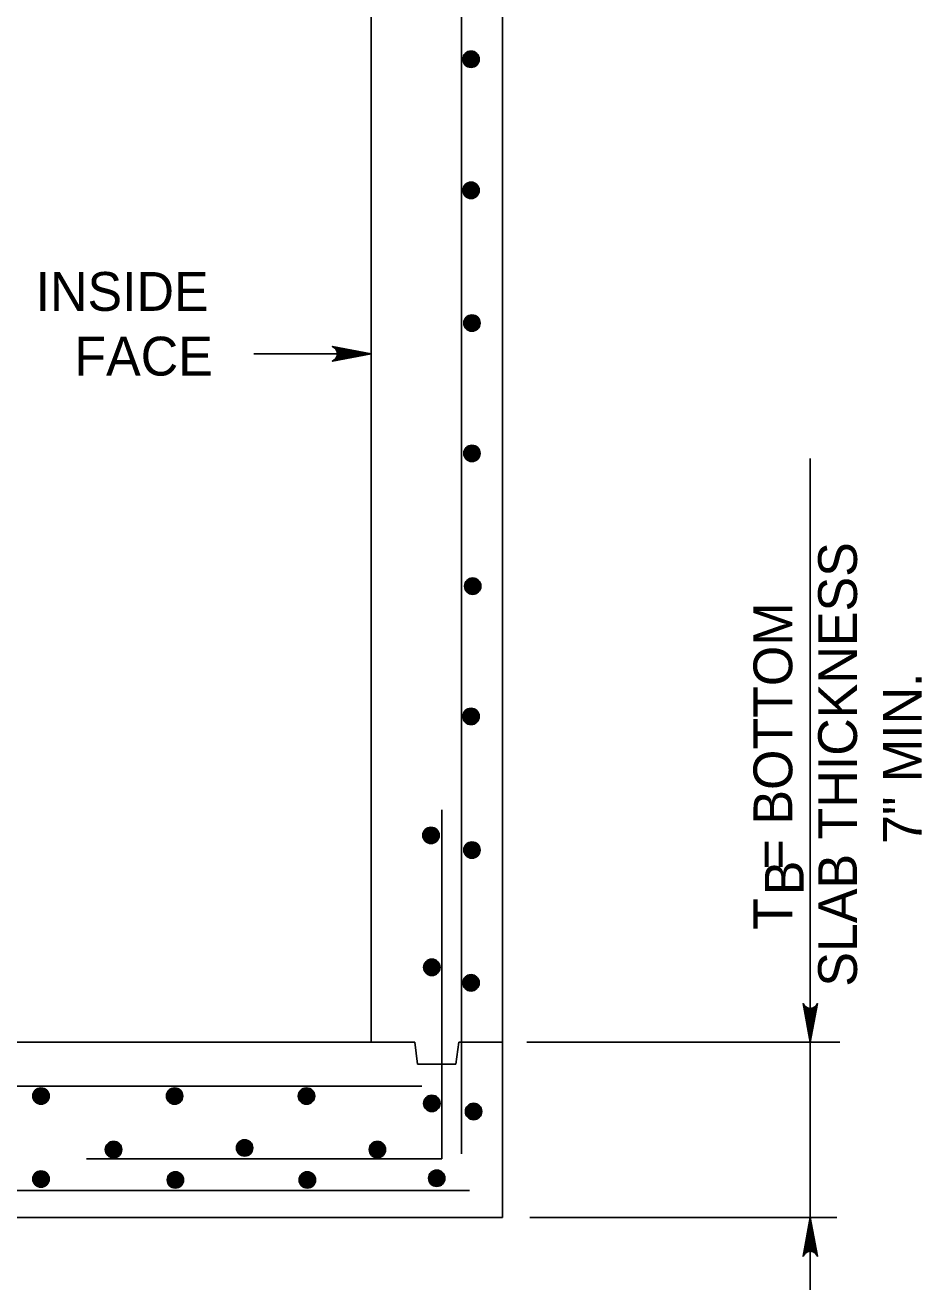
# Model space of a CAD drawing. Extents: x -6420 to 49575, y -4552 to 11624.
# Drawn here: x 5322.5 to 5549.7, y 2271.3 to 2591.8 of the extents above; entities that cross this region are included whole.
import ezdxf

# ---------------------------------------------------------------- set-up
doc = ezdxf.new("R2010")
doc.units = 0
doc.layers.add('1', color=7, linetype='Continuous')

msp = doc.modelspace()

# ---------------------------------------------------------------- linework, layer by layer
at = {"layer": '1'}
for p, q in [((5443.43, 2822.95), (5443.43, 2289.62)), ((5410.1, 2334.07), (5410.1, 2806.29)), ((5433.01, 2305.76), (5433.01, 2797.95)), ((5380.41, 2508.51), (5410.1, 2508.51)), ((5521.44, 2482.01), (5521.44, 2271.33)), ((5428.01, 2304.5), (5428.01, 2392.95)), ((5010.09, 2334.07), (5410.1, 2334.07)), ((5410.1, 2334.07), (5421.22, 2334.07)), ((5421.91, 2328.51), (5421.22, 2334.07)), ((5431.63, 2328.51), (5432.33, 2334.07)), ((5432.33, 2334.07), (5443.45, 2334.07)), ((5449.62, 2334.07), (5528.9, 2334.07)), ((5421.91, 2328.51), (5431.63, 2328.51)), ((5000.06, 2322.95), (5423.01, 2322.95)), ((5338.01, 2304.5), (5428.01, 2304.5)), ((5435.1, 2296.51), (4985.09, 2296.51)), ((5443.43, 2289.62), (4976.75, 2289.62)), ((5450.37, 2289.62), (5528.21, 2289.62))]:
    msp.add_line(p, q, dxfattribs=at)
for points in [[(5410.1, 2508.51), (5400.31, 2506.68), (5400.69, 2506.94), (5401.07, 2507.2), (5401.26, 2507.53), (5401.45, 2507.85), (5401.51, 2508.18), (5401.57, 2508.51), (5401.51, 2508.84), (5401.45, 2509.17), (5401.26, 2509.49), (5401.07, 2509.82), (5400.69, 2510.08), (5400.31, 2510.35), (5410.1, 2508.51), (5400.69, 2510.08), (5401.07, 2509.82), (5410.1, 2508.51), (5401.26, 2509.49), (5401.45, 2509.17), (5410.1, 2508.51), (5401.51, 2508.84), (5401.57, 2508.51), (5410.1, 2508.51), (5401.51, 2508.18), (5401.45, 2507.85), (5410.1, 2508.51), (5401.26, 2507.53), (5401.07, 2507.2), (5410.1, 2508.51), (5400.69, 2506.94)], [(5521.44, 2334.07), (5519.61, 2343.85), (5519.87, 2343.48), (5520.13, 2343.1), (5520.46, 2342.9), (5520.79, 2342.71), (5521.11, 2342.65), (5521.44, 2342.6), (5521.77, 2342.65), (5522.1, 2342.71), (5522.43, 2342.9), (5522.75, 2343.1), (5523.02, 2343.48), (5523.28, 2343.85), (5521.44, 2334.07), (5523.02, 2343.48), (5522.75, 2343.1), (5521.44, 2334.07), (5522.43, 2342.9), (5522.1, 2342.71), (5521.44, 2334.07), (5521.77, 2342.65), (5521.44, 2342.6), (5521.44, 2334.07), (5521.11, 2342.65), (5520.79, 2342.71), (5521.44, 2334.07), (5520.46, 2342.9), (5520.13, 2343.1), (5521.44, 2334.07), (5519.87, 2343.48)], [(5521.44, 2289.62), (5523.28, 2279.83), (5523.02, 2280.21), (5522.75, 2280.59), (5522.43, 2280.78), (5522.1, 2280.98), (5521.77, 2281.03), (5521.44, 2281.09), (5521.11, 2281.03), (5520.79, 2280.98), (5520.46, 2280.78), (5520.13, 2280.59), (5519.87, 2280.21), (5519.61, 2279.83), (5521.44, 2289.62), (5519.87, 2280.21), (5520.13, 2280.59), (5521.44, 2289.62), (5520.46, 2280.78), (5520.79, 2280.98), (5521.44, 2289.62), (5521.11, 2281.03), (5521.44, 2281.09), (5521.44, 2289.62), (5521.77, 2281.03), (5522.1, 2280.98), (5521.44, 2289.62), (5522.43, 2280.78), (5522.75, 2280.59), (5521.44, 2289.62), (5523.02, 2280.21)]]:
    msp.add_lwpolyline(points, dxfattribs=at)
for centre, radius in [((5435.46, 2583.17), 2.08), ((5435.46, 2583.17), 1.94), ((5435.46, 2583.17), 1.79), ((5435.46, 2583.17), 1.64), ((5435.46, 2583.17), 1.49), ((5435.46, 2583.17), 1.34), ((5435.46, 2583.17), 1.2), ((5435.46, 2583.17), 1.05), ((5435.46, 2583.17), 0.9), ((5435.46, 2583.17), 0.752), ((5435.46, 2583.17), 0.604), ((5435.46, 2583.17), 0.456), ((5435.46, 2583.17), 0.308), ((5435.46, 2583.17), 0.16), ((5435.46, 2549.94), 2.08), ((5435.46, 2549.94), 1.94), ((5435.46, 2549.94), 1.79), ((5435.46, 2549.94), 1.64), ((5435.46, 2549.94), 1.49), ((5435.46, 2549.94), 1.34), ((5435.46, 2549.94), 1.2), ((5435.46, 2549.94), 1.05), ((5435.46, 2549.94), 0.9), ((5435.46, 2549.94), 0.752), ((5435.46, 2549.94), 0.604), ((5435.46, 2549.94), 0.456), ((5435.46, 2549.94), 0.308), ((5435.46, 2549.94), 0.16), ((5435.67, 2516.3), 2.08), ((5435.67, 2516.3), 1.94), ((5435.67, 2516.3), 1.79), ((5435.67, 2516.3), 1.64), ((5435.67, 2516.3), 1.49), ((5435.67, 2516.3), 1.34), ((5435.67, 2516.3), 1.2), ((5435.67, 2516.3), 1.05), ((5435.67, 2516.3), 0.9), ((5435.67, 2516.3), 0.752), ((5435.67, 2516.3), 0.604), ((5435.67, 2516.3), 0.456), ((5435.67, 2516.3), 0.308), ((5435.67, 2516.3), 0.16), ((5435.67, 2483.28), 2.08), ((5435.67, 2483.28), 1.94), ((5435.67, 2483.28), 1.79), ((5435.67, 2483.28), 1.64), ((5435.67, 2483.28), 1.49), ((5435.67, 2483.28), 1.34), ((5435.67, 2483.28), 1.2), ((5435.67, 2483.28), 1.05), ((5435.67, 2483.28), 0.9), ((5435.67, 2483.28), 0.752), ((5435.67, 2483.28), 0.604), ((5435.67, 2483.28), 0.456), ((5435.67, 2483.28), 0.308), ((5435.67, 2483.28), 0.16), ((5435.88, 2449.63), 2.08), ((5435.88, 2449.63), 1.94), ((5435.88, 2449.63), 1.79), ((5435.88, 2449.63), 1.64), ((5435.88, 2449.63), 1.49), ((5435.88, 2449.63), 1.34), ((5435.88, 2449.63), 1.2), ((5435.88, 2449.63), 1.05), ((5435.88, 2449.63), 0.9), ((5435.88, 2449.63), 0.752), ((5435.88, 2449.63), 0.604), ((5435.88, 2449.63), 0.456), ((5435.88, 2449.63), 0.308), ((5435.88, 2449.63), 0.16), ((5435.46, 2416.61), 2.08), ((5435.46, 2416.61), 1.94), ((5435.46, 2416.61), 1.79), ((5435.46, 2416.61), 1.64), ((5435.46, 2416.61), 1.49), ((5435.46, 2416.61), 1.34), ((5435.46, 2416.61), 1.2), ((5435.46, 2416.61), 1.05), ((5435.46, 2416.61), 0.9), ((5435.46, 2416.61), 0.752), ((5435.46, 2416.61), 0.604), ((5435.46, 2416.61), 0.456), ((5435.46, 2416.61), 0.308), ((5435.46, 2416.61), 0.16), ((5425.3, 2386.47), 2.08), ((5425.3, 2386.47), 1.94), ((5425.3, 2386.47), 1.79), ((5425.3, 2386.47), 1.64), ((5425.3, 2386.47), 1.49), ((5425.3, 2386.47), 1.34), ((5425.3, 2386.47), 1.2), ((5425.3, 2386.47), 1.05), ((5425.3, 2386.47), 0.9), ((5425.3, 2386.47), 0.752), ((5425.3, 2386.47), 0.604), ((5425.3, 2386.47), 0.456), ((5425.3, 2386.47), 0.308), ((5425.3, 2386.47), 0.16), ((5435.67, 2382.75), 2.08), ((5435.67, 2382.75), 1.94), ((5435.67, 2382.75), 1.79), ((5435.67, 2382.75), 1.64), ((5435.67, 2382.75), 1.49), ((5435.67, 2382.75), 1.34), ((5435.67, 2382.75), 1.2), ((5435.67, 2382.75), 1.05), ((5435.67, 2382.75), 0.9), ((5435.67, 2382.75), 0.752), ((5435.67, 2382.75), 0.604), ((5435.67, 2382.75), 0.456), ((5435.67, 2382.75), 0.308), ((5435.67, 2382.75), 0.16), ((5425.51, 2353.03), 2.08), ((5425.51, 2353.03), 1.94), ((5425.51, 2353.03), 1.79), ((5425.51, 2353.03), 1.64), ((5425.51, 2353.03), 1.49), ((5425.51, 2353.03), 1.34), ((5425.51, 2353.03), 1.2), ((5425.51, 2353.03), 1.05), ((5425.51, 2353.03), 0.9), ((5425.51, 2353.03), 0.752), ((5425.51, 2353.03), 0.604), ((5425.51, 2353.03), 0.456), ((5425.51, 2353.03), 0.308), ((5425.51, 2353.03), 0.16), ((5435.46, 2349.1), 2.08), ((5435.46, 2349.1), 1.94), ((5435.46, 2349.1), 1.79), ((5435.46, 2349.1), 1.64), ((5435.46, 2349.1), 1.49), ((5435.46, 2349.1), 1.34), ((5435.46, 2349.1), 1.2), ((5435.46, 2349.1), 1.05), ((5435.46, 2349.1), 0.9), ((5435.46, 2349.1), 0.752), ((5435.46, 2349.1), 0.604), ((5435.46, 2349.1), 0.456), ((5435.46, 2349.1), 0.308), ((5435.46, 2349.1), 0.16), ((5326.44, 2320.4), 2.08), ((5326.44, 2320.4), 1.94), ((5326.44, 2320.4), 1.79), ((5326.44, 2320.4), 1.64), ((5326.44, 2320.4), 1.49), ((5326.44, 2320.4), 1.34), ((5326.44, 2320.4), 1.2), ((5326.44, 2320.4), 1.05), ((5326.44, 2320.4), 0.9), ((5326.44, 2320.4), 0.752), ((5326.44, 2320.4), 0.604), ((5326.44, 2320.4), 0.456), ((5326.44, 2320.4), 0.308), ((5326.44, 2320.4), 0.16), ((5360.3, 2320.4), 2.08), ((5360.3, 2320.4), 1.94), ((5360.3, 2320.4), 1.79), ((5360.3, 2320.4), 1.64), ((5360.3, 2320.4), 1.49), ((5360.3, 2320.4), 1.34), ((5360.3, 2320.4), 1.2), ((5360.3, 2320.4), 1.05), ((5360.3, 2320.4), 0.9), ((5360.3, 2320.4), 0.752), ((5360.3, 2320.4), 0.604), ((5360.3, 2320.4), 0.456), ((5360.3, 2320.4), 0.308), ((5360.3, 2320.4), 0.16), ((5393.74, 2320.4), 2.08), ((5393.74, 2320.4), 1.94), ((5393.74, 2320.4), 1.79), ((5393.74, 2320.4), 1.64), ((5393.74, 2320.4), 1.49), ((5393.74, 2320.4), 1.34), ((5393.74, 2320.4), 1.2), ((5393.74, 2320.4), 1.05), ((5393.74, 2320.4), 0.9), ((5393.74, 2320.4), 0.752), ((5393.74, 2320.4), 0.604), ((5393.74, 2320.4), 0.456), ((5393.74, 2320.4), 0.308), ((5393.74, 2320.4), 0.16), ((5425.51, 2318.54), 2.08), ((5425.51, 2318.54), 1.94), ((5425.51, 2318.54), 1.79), ((5425.51, 2318.54), 1.64), ((5425.51, 2318.54), 1.49), ((5425.51, 2318.54), 1.34), ((5425.51, 2318.54), 1.2), ((5425.51, 2318.54), 1.05), ((5425.51, 2318.54), 0.9), ((5425.51, 2318.54), 0.752), ((5425.51, 2318.54), 0.604), ((5425.51, 2318.54), 0.456), ((5425.51, 2318.54), 0.308), ((5425.51, 2318.54), 0.16), ((5436.09, 2316.5), 2.08), ((5436.09, 2316.5), 1.94), ((5436.09, 2316.5), 1.79), ((5436.09, 2316.5), 1.64), ((5436.09, 2316.5), 1.49), ((5436.09, 2316.5), 1.34), ((5436.09, 2316.5), 1.2), ((5436.09, 2316.5), 1.05), ((5436.09, 2316.5), 0.9), ((5436.09, 2316.5), 0.752), ((5436.09, 2316.5), 0.604), ((5436.09, 2316.5), 0.456), ((5436.09, 2316.5), 0.308), ((5436.09, 2316.5), 0.16), ((5344.83, 2306.85), 2.08), ((5344.83, 2306.85), 1.94), ((5344.83, 2306.85), 1.79), ((5344.83, 2306.85), 1.64), ((5344.83, 2306.85), 1.49), ((5344.83, 2306.85), 1.34), ((5344.83, 2306.85), 1.2), ((5344.83, 2306.85), 1.05), ((5344.83, 2306.85), 0.9), ((5344.83, 2306.85), 0.752), ((5344.83, 2306.85), 0.604), ((5344.83, 2306.85), 0.456), ((5378.06, 2307.27), 2.08), ((5378.06, 2307.27), 1.94), ((5378.06, 2307.27), 1.79), ((5378.06, 2307.27), 1.64), ((5378.06, 2307.27), 1.49), ((5378.06, 2307.27), 1.34), ((5378.06, 2307.27), 1.2), ((5378.06, 2307.27), 1.05), ((5378.06, 2307.27), 0.9), ((5378.06, 2307.27), 0.752), ((5378.06, 2307.27), 0.604), ((5378.06, 2307.27), 0.456), ((5378.06, 2307.27), 0.308), ((5378.06, 2307.27), 0.16), ((5411.71, 2306.85), 2.08), ((5411.71, 2306.85), 1.94), ((5411.71, 2306.85), 1.79), ((5411.71, 2306.85), 1.64), ((5411.71, 2306.85), 1.49), ((5411.71, 2306.85), 1.34), ((5411.71, 2306.85), 1.2), ((5411.71, 2306.85), 1.05), ((5411.71, 2306.85), 0.9), ((5411.71, 2306.85), 0.752), ((5411.71, 2306.85), 0.604), ((5411.71, 2306.85), 0.456), ((5344.83, 2306.85), 0.308), ((5344.83, 2306.85), 0.16), ((5411.71, 2306.85), 0.308), ((5411.71, 2306.85), 0.16), ((5326.44, 2299.37), 2.08), ((5326.44, 2299.37), 1.94), ((5326.44, 2299.37), 1.79), ((5326.44, 2299.37), 1.64), ((5326.44, 2299.37), 1.49), ((5360.51, 2299.16), 2.08), ((5360.51, 2299.16), 1.94), ((5360.51, 2299.16), 1.79), ((5360.51, 2299.16), 1.64), ((5393.95, 2299.16), 2.08), ((5393.95, 2299.16), 1.94), ((5393.95, 2299.16), 1.79), ((5393.95, 2299.16), 1.64), ((5426.76, 2299.58), 2.08), ((5426.76, 2299.58), 1.94), ((5426.76, 2299.58), 1.79), ((5426.76, 2299.58), 1.64), ((5426.76, 2299.58), 1.49), ((5426.76, 2299.58), 1.34), ((5426.76, 2299.58), 1.2), ((5326.44, 2299.37), 1.34), ((5326.44, 2299.37), 1.2), ((5326.44, 2299.37), 1.05), ((5326.44, 2299.37), 0.9), ((5326.44, 2299.37), 0.752), ((5326.44, 2299.37), 0.604), ((5326.44, 2299.37), 0.456), ((5326.44, 2299.37), 0.308), ((5326.44, 2299.37), 0.16), ((5360.51, 2299.16), 1.49), ((5360.51, 2299.16), 1.34), ((5360.51, 2299.16), 1.2), ((5360.51, 2299.16), 1.05), ((5360.51, 2299.16), 0.9), ((5360.51, 2299.16), 0.752), ((5360.51, 2299.16), 0.604), ((5360.51, 2299.16), 0.456), ((5360.51, 2299.16), 0.308), ((5360.51, 2299.16), 0.16), ((5393.95, 2299.16), 1.49), ((5393.95, 2299.16), 1.34), ((5393.95, 2299.16), 1.2), ((5393.95, 2299.16), 1.05), ((5393.95, 2299.16), 0.9), ((5393.95, 2299.16), 0.752), ((5393.95, 2299.16), 0.604), ((5393.95, 2299.16), 0.456), ((5393.95, 2299.16), 0.308), ((5393.95, 2299.16), 0.16), ((5426.76, 2299.58), 1.05), ((5426.76, 2299.58), 0.9), ((5426.76, 2299.58), 0.752), ((5426.76, 2299.58), 0.604), ((5426.76, 2299.58), 0.456), ((5426.76, 2299.58), 0.308), ((5426.76, 2299.58), 0.16)]:
    msp.add_circle(centre, radius, dxfattribs=at)

# ---------------------------------------------------------------- texts
for s, p in [('INSIDE', (5325.06, 2519.4)), ('FACE', (5334.9, 2503))]:
    msp.add_text(s, height=9.843, dxfattribs=at).set_placement(p)
for s, height, p in [('SLAB THICKNESS', 9.8425, (5533.29, 2348.13)), ('T  = BOTTOM', 9.8425, (5516.89, 2362.5)), ('7" MIN.', 9.843, (5549.69, 2384.32)), ('B', 9.84, (5519.77, 2371.3))]:
    msp.add_text(s, height=height, rotation=90, dxfattribs=at).set_placement(p)

doc.saveas('drawing.dxf')
